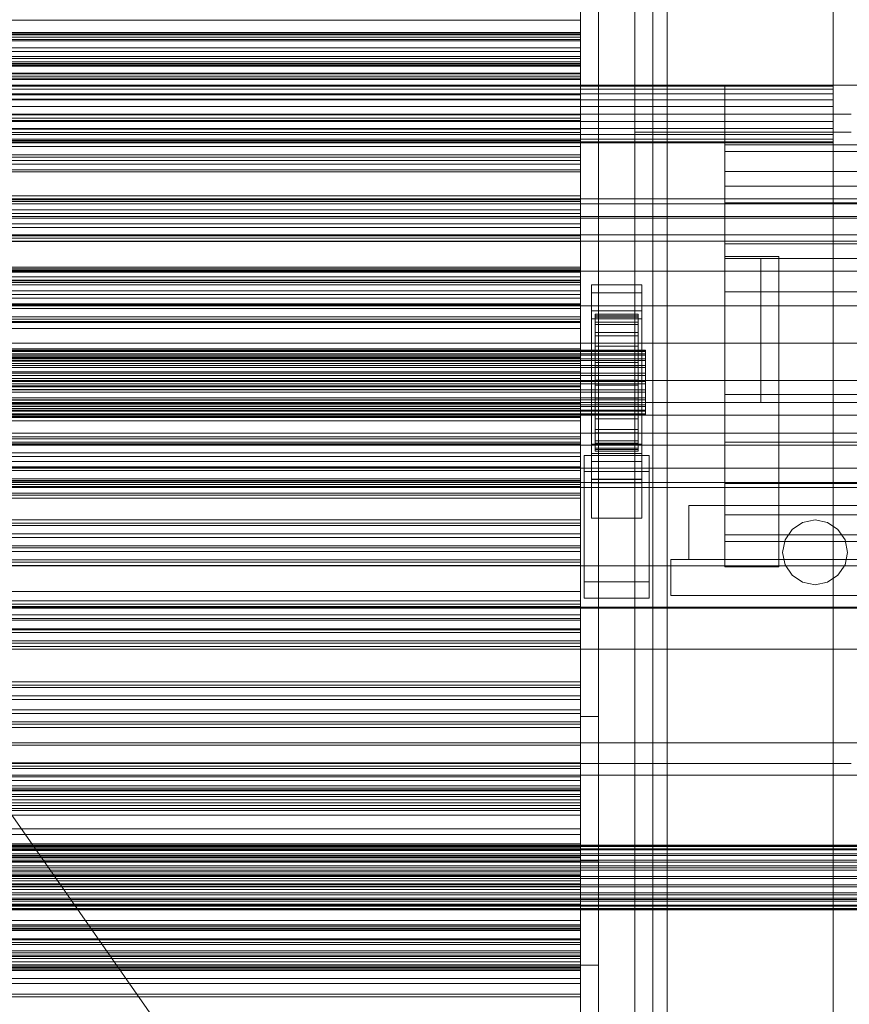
# Model space of a CAD drawing. Header units: millimetres. Extents: x -1970 to 61924, y -58230 to 6847.
# Tile 325 of 656: x 1094 to 1324, y -33417 to -33144. Entities that reach past the tile are written whole.
import ezdxf

# ---------------------------------------------------------------- set-up
doc = ezdxf.new("R2010")
doc.units = ezdxf.units.MM
for name, color, linetype, lineweight in [('COTAS_O', 1, 'Continuous', 0), ('frontal_C03', 7, 'Continuous', 0), ('frontal_secador', 7, 'Continuous', 0), ('frontal_tolva', 7, 'Continuous', 0)]:
    doc.layers.add(name, color=color, linetype=linetype, lineweight=lineweight)
doc.dimstyles.new('R19_100', dxfattribs={"dimtxt": 250, "dimasz": 150, "dimexe": 150, "dimexo": 80, "dimgap": 100, "dimtad": 1, "dimtih": 1, "dimtoh": 1, "dimdsep": 46, "dimcen": 0.09, "dimadec": 0, "dimazin": 0, "dimtfac": 1, "dimtdec": 4, "dimtofl": 0, "dimtmove": 0, "dimatfit": 3, "dimfxl": 1, "dimtolj": 1, "dimtzin": 0, "dimarcsym": 0})

# ---------------------------------------------------------------- blocks, each defined once
blk = doc.blocks.new('DIM_R26_46')
at = {"layer": 'COTAS_O'}
for p, q in [((-1725, -33700), (-1575, -33655)), ((1725, -33700), (1575, -33655)), ((-1725, -34400), (-1725, -33700)), ((-1725, -33700), (1725, -33700)), ((-1725, -33700), (-1575, -33745)), ((1725, -33700), (1575, -33745)), ((1725, -34400), (1725, -33700))]:
    blk.add_line(p, q, dxfattribs=at)
blk.add_text('3450 O', height=250, dxfattribs=at).set_placement((0, -33600))

msp = doc.modelspace()

# ---------------------------------------------------------------- linework, layer by layer
at = {"layer": 'frontal_C03'}
for p, q in [((1270, -32314.944), (1270, -34875.113)), ((1274, -34875.113), (1274, -32314.944)), ((1270, -32318.841), (1270, -34879.011)), ((1270, -35001.792), (1270, -32441.623)), ((1274, -32441.623), (1274, -35001.792)), ((1250, -33147.754), (-1250, -33147.754)), ((1250, -33148.635), (1250, -33147.754)), ((1250, -33147.754), (1250, -33149.288)), ((1250, -33148.635), (-1250, -33148.635)), ((1250, -33149.288), (-1250, -33149.288)), ((1250, -33151.596), (1250, -33148.635)), ((1250, -33149.288), (1250, -33152.653)), ((1250, -33151.596), (-1250, -33151.596)), ((-1250, -33152.653), (1250, -33152.653)), ((1250, -33155.505), (1250, -33151.596)), ((1250, -33152.653), (1250, -33156.563)), ((1250, -33155.505), (-1250, -33155.505)), ((1250, -33158.87), (1250, -33155.505)), ((1250, -33156.563), (-1250, -33156.563)), ((1250, -33158.87), (-1250, -33158.87)), ((1250, -33156.563), (1250, -33159.523)), ((1250, -33160.405), (1250, -33158.87)), ((1250, -33159.523), (-1250, -33159.523)), ((1250, -33160.405), (-1250, -33160.405)), ((1250, -33159.523), (1250, -33160.405)), ((1250, -33170.211), (-1250, -33170.211)), ((1250, -33171.092), (-1250, -33171.092)), ((1250, -33171.746), (-1250, -33171.746)), ((1250, -33171.092), (1250, -33170.211)), ((1250, -33170.211), (1250, -33171.746)), ((1250, -33174.053), (1250, -33171.092)), ((1250, -33171.746), (1250, -33175.111)), ((1250, -33174.053), (-1250, -33174.053)), ((-1250, -33175.111), (1250, -33175.111)), ((1250, -33177.963), (1250, -33174.053)), ((1250, -33175.111), (1250, -33179.02)), ((1250, -33177.963), (-1250, -33177.963)), ((1250, -33181.328), (1250, -33177.963)), ((1250, -33179.02), (-1250, -33179.02)), ((1250, -33179.02), (1250, -33181.981)), ((1250, -33181.328), (-1250, -33181.328)), ((1250, -33181.981), (-1250, -33181.981)), ((1250, -33182.862), (-1250, -33182.862)), ((1250, -33182.862), (1250, -33181.328)), ((1250, -33181.981), (1250, -33182.862)), ((1250, -33192.669), (-1250, -33192.669)), ((1250, -33193.55), (-1250, -33193.55)), ((1250, -33194.204), (-1250, -33194.204)), ((1250, -33193.55), (1250, -33192.669)), ((1250, -33192.669), (1250, -33194.204)), ((1250, -33196.511), (1250, -33193.55)), ((1250, -33194.204), (1250, -33197.568)), ((1250, -33196.511), (-1250, -33196.511)), ((1250, -33200.42), (1250, -33196.511)), ((1530, -33198.434), (-1530, -33198.434)), ((-1250, -33197.568), (1250, -33197.568)), ((1250, -33197.568), (1250, -33201.478)), ((1250, -33200.42), (-1250, -33200.42)), ((1250, -33201.478), (-1250, -33201.478)), ((1250, -33203.785), (1250, -33200.42)), ((1250, -33201.478), (1250, -33204.439)), ((1530, -33203.434), (-1530, -33203.434)), ((1250, -33203.785), (-1250, -33203.785)), ((1250, -33204.439), (-1250, -33204.439)), ((1250, -33205.32), (-1250, -33205.32)), ((1250, -33205.32), (1250, -33203.785)), ((1250, -33204.439), (1250, -33205.32)), ((-1250, -33212.477), (1250, -33212.477)), ((-1250, -33213.275), (1250, -33213.275)), ((1250, -33213.859), (1250, -33212.477)), ((1250, -33212.477), (1250, -33213.275)), ((1250, -33213.275), (1250, -33216.197)), ((-1250, -33213.859), (1250, -33213.859)), ((1250, -33215.126), (-1250, -33215.126)), ((1250, -33216.008), (-1250, -33216.008)), ((-1250, -33216.197), (1250, -33216.197)), ((1250, -33217.326), (1250, -33213.859)), ((1250, -33216.008), (1250, -33215.126)), ((1250, -33215.126), (1250, -33216.661)), ((1250, -33218.969), (1250, -33216.008)), ((1250, -33216.197), (1250, -33221.046)), ((1250, -33216.661), (-1250, -33216.661)), ((-1250, -33217.326), (1250, -33217.326)), ((1250, -33218.969), (-1250, -33218.969)), ((1250, -33216.661), (1250, -33220.026)), ((1250, -33222.642), (1250, -33217.326)), ((1250, -33222.878), (1250, -33218.969)), ((1253, -33219.574), (1253, -33217.329)), ((1253, -33217.329), (1267, -33217.329)), ((1253, -33264.103), (1253, -33217.329)), ((1267, -33217.329), (1267, -33219.574)), ((1267, -33217.329), (1267, -33264.103)), ((-1250, -33220.026), (1250, -33220.026)), ((-1250, -33221.046), (1250, -33221.046)), ((1250, -33220.026), (1250, -33223.935)), ((1250, -33221.046), (1250, -33227.489)), ((1267, -33219.574), (1253, -33219.574)), ((1253, -33219.574), (1253, -33266.348)), ((1267, -33266.348), (1267, -33219.574)), ((-1250, -33222.642), (1250, -33222.642)), ((1250, -33222.878), (-1250, -33222.878)), ((1250, -33223.935), (-1250, -33223.935)), ((1250, -33229.445), (1250, -33222.642)), ((1250, -33226.243), (1250, -33222.878)), ((1250, -33223.935), (1250, -33226.896)), ((1253, -33226.761), (1253, -33224.515)), ((1253, -33224.515), (1267, -33224.515)), ((1253, -33271.289), (1253, -33224.515)), ((1267, -33224.515), (1267, -33226.761)), ((1267, -33224.515), (1267, -33271.289)), ((1250, -33226.243), (-1250, -33226.243)), ((1250, -33226.896), (-1250, -33226.896)), ((1250, -33227.778), (1250, -33226.243)), ((1250, -33226.896), (1250, -33227.778)), ((1267, -33226.761), (1253, -33226.761)), ((1253, -33226.761), (1253, -33273.535)), ((1254, -33235.463), (1254, -33225.469)), ((1254, -33225.469), (1254, -33226.29)), ((1254, -33225.469), (1266, -33225.469)), ((1254, -33225.943), (1254, -33225.469)), ((1254, -33235.687), (1254, -33225.943)), ((1254, -33225.943), (1266, -33225.943)), ((1254, -33227.678), (1254, -33225.943)), ((1254, -33235.852), (1254, -33226.29)), ((1254, -33226.29), (1254, -33228.348)), ((1254, -33226.29), (1266, -33226.29)), ((1266, -33226.29), (1266, -33225.469)), ((1266, -33225.469), (1266, -33235.463)), ((1266, -33225.469), (1266, -33225.943)), ((1266, -33225.943), (1266, -33235.687)), ((1266, -33225.943), (1266, -33227.678)), ((1266, -33228.348), (1266, -33226.29)), ((1266, -33226.29), (1266, -33235.852)), ((1267, -33273.535), (1267, -33226.761)), ((-1250, -33227.489), (1250, -33227.489)), ((1250, -33227.778), (-1250, -33227.778)), ((-1250, -33229.445), (1250, -33229.445)), ((1250, -33227.489), (1250, -33235.09)), ((1250, -33237.271), (1250, -33229.445)), ((1254, -33236.509), (1254, -33227.678)), ((1254, -33227.678), (1266, -33227.678)), ((1254, -33230.557), (1254, -33227.678)), ((1254, -33236.827), (1254, -33228.348)), ((1254, -33228.348), (1254, -33231.505)), ((1254, -33228.348), (1266, -33228.348)), ((1266, -33227.678), (1266, -33236.509)), ((1266, -33227.678), (1266, -33230.557)), ((1266, -33231.505), (1266, -33228.348)), ((1266, -33228.348), (1266, -33236.827)), ((1254, -33237.873), (1254, -33230.557)), ((1254, -33230.557), (1266, -33230.557)), ((1254, -33234.383), (1254, -33230.557)), ((1254, -33238.322), (1254, -33231.505)), ((1254, -33231.505), (1254, -33235.544)), ((1254, -33231.505), (1266, -33231.505)), ((1266, -33230.557), (1266, -33237.873)), ((1266, -33230.557), (1266, -33234.383)), ((1266, -33235.544), (1266, -33231.505)), ((1266, -33231.505), (1266, -33238.322)), ((-1268, -33235.463), (1268, -33235.463)), ((-1250, -33235.09), (1250, -33235.09)), ((1250, -33235.09), (1250, -33243.328)), ((1254, -33239.685), (1254, -33234.383)), ((1254, -33234.383), (1266, -33234.383)), ((1254, -33238.895), (1254, -33234.383)), ((1254, -33235.852), (1254, -33235.463)), ((1266, -33235.463), (1254, -33235.463)), ((1254, -33235.463), (1254, -33235.687)), ((1254, -33240.235), (1254, -33235.544)), ((1254, -33235.544), (1254, -33240.19)), ((1254, -33235.544), (1266, -33235.544)), ((1266, -33234.383), (1266, -33239.685)), ((1266, -33234.383), (1266, -33238.895)), ((1266, -33235.463), (1266, -33235.852)), ((1266, -33235.687), (1266, -33235.463)), ((1266, -33240.19), (1266, -33235.544)), ((1266, -33235.544), (1266, -33240.235)), ((1268, -33235.852), (1268, -33235.463)), ((1268, -33235.463), (1268, -33235.687)), ((-1268, -33235.687), (1268, -33235.687)), ((-1268, -33235.852), (1268, -33235.852)), ((-1268, -33236.509), (1268, -33236.509)), ((-1268, -33236.827), (1268, -33236.827)), ((-1268, -33237.873), (1268, -33237.873)), ((1250, -33237.271), (-1250, -33237.271)), ((1250, -33237.584), (-1250, -33237.584)), ((1250, -33245.586), (1250, -33237.271)), ((1250, -33238.465), (1250, -33237.584)), ((1250, -33237.584), (1250, -33239.119)), ((1266, -33235.687), (1254, -33235.687)), ((1254, -33235.687), (1254, -33236.509)), ((1254, -33236.827), (1254, -33235.852)), ((1266, -33235.852), (1254, -33235.852)), ((1266, -33236.509), (1254, -33236.509)), ((1254, -33236.509), (1254, -33237.873)), ((1254, -33238.322), (1254, -33236.827)), ((1266, -33236.827), (1254, -33236.827)), ((1266, -33237.873), (1254, -33237.873)), ((1254, -33237.873), (1254, -33239.685)), ((1266, -33236.509), (1266, -33235.687)), ((1266, -33235.852), (1266, -33236.827)), ((1266, -33237.873), (1266, -33236.509)), ((1266, -33236.827), (1266, -33238.322)), ((1266, -33239.685), (1266, -33237.873)), ((1268, -33235.687), (1268, -33236.509)), ((1268, -33236.827), (1268, -33235.852)), ((1268, -33236.509), (1268, -33237.873)), ((1268, -33238.322), (1268, -33236.827)), ((1268, -33237.873), (1268, -33239.685)), ((-1268, -33238.322), (1268, -33238.322)), ((-1268, -33239.685), (1268, -33239.685)), ((-1268, -33240.235), (1268, -33240.235)), ((1250, -33238.465), (-1250, -33238.465)), ((1250, -33239.119), (-1250, -33239.119)), ((1250, -33241.426), (1250, -33238.465)), ((1250, -33239.119), (1250, -33242.484)), ((1254, -33240.235), (1254, -33238.322)), ((1266, -33238.322), (1254, -33238.322)), ((1254, -33241.823), (1254, -33238.895)), ((1254, -33238.895), (1266, -33238.895)), ((1254, -33243.787), (1254, -33238.895)), ((1266, -33239.685), (1254, -33239.685)), ((1254, -33239.685), (1254, -33241.823)), ((1254, -33240.19), (1254, -33242.436)), ((1266, -33240.19), (1254, -33240.19)), ((1254, -33240.19), (1254, -33245.128)), ((1254, -33242.436), (1254, -33240.235)), ((1266, -33240.235), (1254, -33240.235)), ((1266, -33238.322), (1266, -33240.235)), ((1266, -33238.895), (1266, -33241.823)), ((1266, -33238.895), (1266, -33243.787)), ((1266, -33241.823), (1266, -33239.685)), ((1266, -33242.436), (1266, -33240.19)), ((1266, -33245.128), (1266, -33240.19)), ((1266, -33240.235), (1266, -33242.436)), ((1268, -33240.235), (1268, -33238.322)), ((1268, -33239.685), (1268, -33241.823)), ((1268, -33242.436), (1268, -33240.235)), ((-1268, -33241.823), (1268, -33241.823)), ((1268, -33242.436), (-1268, -33242.436)), ((1250, -33241.426), (-1250, -33241.426)), ((-1250, -33242.484), (1250, -33242.484)), ((-1250, -33243.328), (1250, -33243.328)), ((1250, -33245.336), (1250, -33241.426)), ((1250, -33242.484), (1250, -33246.393)), ((1250, -33243.328), (1250, -33251.644)), ((1266, -33241.823), (1254, -33241.823)), ((1254, -33241.823), (1254, -33244.14)), ((1254, -33242.436), (1266, -33242.436)), ((1254, -33244.775), (1254, -33242.436)), ((1266, -33244.14), (1266, -33241.823)), ((1266, -33242.436), (1266, -33244.775)), ((1268, -33241.823), (1268, -33244.14)), ((1268, -33244.775), (1268, -33242.436)), ((-1268, -33244.14), (1268, -33244.14)), ((-1268, -33244.775), (1268, -33244.775)), ((-1268, -33246.478), (1268, -33246.478)), ((1250, -33245.336), (-1250, -33245.336)), ((-1250, -33245.586), (1250, -33245.586)), ((1250, -33246.393), (-1250, -33246.393)), ((1250, -33248.7), (1250, -33245.336)), ((1250, -33253.825), (1250, -33245.586)), ((1250, -33246.393), (1250, -33249.354)), ((1254, -33244.14), (1254, -33243.787)), ((1254, -33243.787), (1266, -33243.787)), ((1254, -33248.724), (1254, -33243.787)), ((1266, -33244.14), (1254, -33244.14)), ((1254, -33244.14), (1254, -33246.478)), ((1254, -33247.092), (1254, -33244.775)), ((1254, -33244.775), (1254, -33245.128)), ((1266, -33244.775), (1254, -33244.775)), ((1254, -33245.128), (1254, -33250.019)), ((1254, -33245.128), (1266, -33245.128)), ((1254, -33246.478), (1254, -33248.724)), ((1266, -33246.478), (1254, -33246.478)), ((1254, -33246.478), (1254, -33248.679)), ((1266, -33243.787), (1266, -33244.14)), ((1266, -33243.787), (1266, -33248.724)), ((1266, -33246.478), (1266, -33244.14)), ((1266, -33245.128), (1266, -33244.775)), ((1266, -33244.775), (1266, -33247.092)), ((1266, -33250.019), (1266, -33245.128)), ((1266, -33248.724), (1266, -33246.478)), ((1266, -33248.679), (1266, -33246.478)), ((1268, -33244.14), (1268, -33246.478)), ((1268, -33247.092), (1268, -33244.775)), ((1268, -33246.478), (1268, -33248.679)), ((-1268, -33247.092), (1268, -33247.092)), ((-1268, -33248.679), (1268, -33248.679)), ((1250, -33248.7), (-1250, -33248.7)), ((1250, -33250.235), (1250, -33248.7)), ((1254, -33249.23), (1254, -33247.092)), ((1254, -33247.092), (1254, -33250.019)), ((1266, -33247.092), (1254, -33247.092)), ((1254, -33248.679), (1254, -33253.371)), ((1266, -33248.679), (1254, -33248.679)), ((1254, -33248.679), (1254, -33250.593)), ((1254, -33248.724), (1266, -33248.724)), ((1254, -33253.371), (1254, -33248.724)), ((1266, -33250.019), (1266, -33247.092)), ((1266, -33247.092), (1266, -33249.23)), ((1266, -33253.371), (1266, -33248.679)), ((1266, -33250.593), (1266, -33248.679)), ((1266, -33248.724), (1266, -33253.371)), ((1268, -33249.23), (1268, -33247.092)), ((1268, -33248.679), (1268, -33250.593)), ((-1268, -33249.23), (1268, -33249.23)), ((-1268, -33250.593), (1268, -33250.593)), ((-1268, -33251.042), (1268, -33251.042)), ((1250, -33249.354), (-1250, -33249.354)), ((1250, -33250.235), (-1250, -33250.235)), ((-1250, -33251.644), (1250, -33251.644)), ((1250, -33249.354), (1250, -33250.235)), ((1250, -33251.644), (1250, -33259.47)), ((1254, -33251.042), (1254, -33249.23)), ((1254, -33249.23), (1254, -33254.532)), ((1266, -33249.23), (1254, -33249.23)), ((1254, -33250.019), (1254, -33254.532)), ((1254, -33250.019), (1266, -33250.019)), ((1254, -33250.593), (1254, -33257.41)), ((1266, -33250.593), (1254, -33250.593)), ((1254, -33250.593), (1254, -33252.088)), ((1254, -33252.405), (1254, -33251.042)), ((1254, -33251.042), (1254, -33258.358)), ((1266, -33251.042), (1254, -33251.042)), ((1266, -33254.532), (1266, -33249.23)), ((1266, -33249.23), (1266, -33251.042)), ((1266, -33254.532), (1266, -33250.019)), ((1266, -33257.41), (1266, -33250.593)), ((1266, -33252.088), (1266, -33250.593)), ((1266, -33258.358), (1266, -33251.042)), ((1266, -33251.042), (1266, -33252.405)), ((1268, -33251.042), (1268, -33249.23)), ((1268, -33250.593), (1268, -33252.088)), ((1268, -33252.405), (1268, -33251.042)), ((1530, -33253.434), (-1530, -33253.434)), ((-1268, -33252.088), (1268, -33252.088)), ((-1268, -33252.405), (1268, -33252.405)), ((-1268, -33253.063), (1268, -33253.063)), ((-1268, -33253.227), (1268, -33253.227)), ((-1268, -33253.452), (1268, -33253.452)), ((-1250, -33253.825), (1250, -33253.825)), ((1250, -33261.425), (1250, -33253.825)), ((1254, -33252.088), (1254, -33260.566)), ((1266, -33252.088), (1254, -33252.088)), ((1254, -33252.088), (1254, -33253.063)), ((1254, -33253.227), (1254, -33252.405)), ((1254, -33252.405), (1254, -33261.237)), ((1266, -33252.405), (1254, -33252.405)), ((1254, -33253.063), (1254, -33262.625)), ((1266, -33253.063), (1254, -33253.063)), ((1254, -33253.063), (1254, -33253.452)), ((1254, -33253.452), (1254, -33253.227)), ((1254, -33253.227), (1254, -33262.972)), ((1266, -33253.227), (1254, -33253.227)), ((1254, -33253.371), (1266, -33253.371)), ((1254, -33257.41), (1254, -33253.371)), ((1254, -33253.452), (1254, -33263.445)), ((1266, -33253.452), (1254, -33253.452)), ((1254, -33254.532), (1254, -33258.358)), ((1254, -33254.532), (1266, -33254.532)), ((1266, -33260.566), (1266, -33252.088)), ((1266, -33253.063), (1266, -33252.088)), ((1266, -33261.237), (1266, -33252.405)), ((1266, -33252.405), (1266, -33253.227)), ((1266, -33262.625), (1266, -33253.063)), ((1266, -33253.452), (1266, -33253.063)), ((1266, -33262.972), (1266, -33253.227)), ((1266, -33253.227), (1266, -33253.452)), ((1266, -33253.371), (1266, -33257.41)), ((1266, -33263.445), (1266, -33253.452)), ((1266, -33258.358), (1266, -33254.532)), ((1268, -33252.088), (1268, -33253.063)), ((1268, -33253.227), (1268, -33252.405)), ((1268, -33253.063), (1268, -33253.452)), ((1268, -33253.452), (1268, -33253.227)), ((1254, -33257.41), (1266, -33257.41)), ((1254, -33260.566), (1254, -33257.41)), ((1266, -33257.41), (1266, -33260.566)), ((1530, -33258.434), (-1530, -33258.434)), ((-1250, -33259.47), (1250, -33259.47)), ((1250, -33260.042), (-1250, -33260.042)), ((1250, -33259.47), (1250, -33266.272)), ((1250, -33260.923), (1250, -33260.042)), ((1250, -33260.042), (1250, -33261.576)), ((1254, -33258.358), (1254, -33261.237)), ((1254, -33258.358), (1266, -33258.358)), ((1266, -33261.237), (1266, -33258.358)), ((1250, -33260.923), (-1250, -33260.923)), ((-1250, -33261.425), (1250, -33261.425)), ((1250, -33261.576), (-1250, -33261.576)), ((1250, -33263.884), (1250, -33260.923)), ((1250, -33267.869), (1250, -33261.425)), ((1250, -33261.576), (1250, -33264.941)), ((1253, -33272.26), (1253, -33261.48)), ((1253, -33261.48), (1267, -33261.48)), ((1253, -33271.225), (1253, -33261.48)), ((1254, -33260.566), (1266, -33260.566)), ((1254, -33262.625), (1254, -33260.566)), ((1254, -33261.237), (1254, -33262.972)), ((1254, -33261.237), (1266, -33261.237)), ((1254, -33262.625), (1266, -33262.625)), ((1254, -33263.445), (1254, -33262.625)), ((1266, -33260.566), (1266, -33262.625)), ((1266, -33262.972), (1266, -33261.237)), ((1266, -33262.625), (1266, -33263.445)), ((1267, -33261.48), (1267, -33272.26)), ((1267, -33261.48), (1267, -33271.225)), ((1250, -33263.884), (-1250, -33263.884)), ((-1250, -33264.941), (1250, -33264.941)), ((1250, -33267.793), (1250, -33263.884)), ((1250, -33264.941), (1250, -33268.851)), ((1251, -33269.116), (1251, -33264.624)), ((1251, -33264.624), (1269, -33264.624)), ((1251, -33299.704), (1251, -33264.624)), ((1267, -33264.103), (1253, -33264.103)), ((1253, -33264.103), (1253, -33266.348)), ((1254, -33262.972), (1254, -33263.445)), ((1254, -33262.972), (1266, -33262.972)), ((1254, -33263.445), (1266, -33263.445)), ((1266, -33263.445), (1266, -33262.972)), ((1267, -33266.348), (1267, -33264.103)), ((1269, -33264.624), (1269, -33269.116)), ((1269, -33264.624), (1269, -33299.704)), ((-1250, -33266.272), (1250, -33266.272)), ((1250, -33267.793), (-1250, -33267.793)), ((-1250, -33267.869), (1250, -33267.869)), ((1250, -33266.272), (1250, -33271.588)), ((1250, -33271.158), (1250, -33267.793)), ((1250, -33272.717), (1250, -33267.869)), ((1253, -33266.348), (1267, -33266.348)), ((1250, -33268.851), (-1250, -33268.851)), ((1250, -33268.851), (1250, -33271.812)), ((1269, -33269.116), (1251, -33269.116)), ((1251, -33304.196), (1251, -33269.116)), ((1269, -33304.196), (1269, -33269.116)), ((1250, -33271.158), (-1250, -33271.158)), ((-1250, -33271.588), (1250, -33271.588)), ((1250, -33271.812), (-1250, -33271.812)), ((1250, -33272.693), (-1250, -33272.693)), ((-1250, -33272.717), (1250, -33272.717)), ((1250, -33272.693), (1250, -33271.158)), ((1250, -33271.588), (1250, -33275.055)), ((1250, -33271.812), (1250, -33272.693)), ((1250, -33275.64), (1250, -33272.717)), ((1267, -33271.225), (1253, -33271.225)), ((1253, -33271.225), (1253, -33282.004)), ((1267, -33271.289), (1253, -33271.289)), ((1253, -33271.289), (1253, -33273.535)), ((1267, -33272.26), (1253, -33272.26)), ((1253, -33272.26), (1253, -33282.004)), ((1253, -33273.535), (1267, -33273.535)), ((1267, -33282.004), (1267, -33271.225)), ((1267, -33273.535), (1267, -33271.289)), ((1267, -33282.004), (1267, -33272.26)), ((-1250, -33275.055), (1250, -33275.055)), ((-1250, -33275.64), (1250, -33275.64)), ((-1250, -33276.437), (1250, -33276.437)), ((1250, -33275.055), (1250, -33276.437)), ((1250, -33276.437), (1250, -33275.64)), ((1250, -33282.499), (-1250, -33282.499)), ((1250, -33283.381), (-1250, -33283.381)), ((1250, -33284.034), (-1250, -33284.034)), ((1250, -33283.381), (1250, -33282.499)), ((1250, -33282.499), (1250, -33284.034)), ((1250, -33286.342), (1250, -33283.381)), ((1250, -33284.034), (1250, -33287.399)), ((1253, -33282.004), (1267, -33282.004)), ((1250, -33286.342), (-1250, -33286.342)), ((-1250, -33287.399), (1250, -33287.399)), ((1250, -33290.251), (1250, -33286.342)), ((1250, -33287.399), (1250, -33291.308)), ((1250, -33290.251), (-1250, -33290.251)), ((1250, -33291.308), (-1250, -33291.308)), ((1250, -33293.616), (1250, -33290.251)), ((1250, -33291.308), (1250, -33294.269)), ((-1500, -33295.272), (1500, -33295.272)), ((1250, -33293.616), (-1250, -33293.616)), ((1250, -33294.269), (-1250, -33294.269)), ((1250, -33295.151), (-1250, -33295.151)), ((1250, -33295.151), (1250, -33293.616)), ((1250, -33294.269), (1250, -33295.151)), ((1269, -33299.704), (1251, -33299.704)), ((1251, -33299.704), (1251, -33304.196)), ((1269, -33304.196), (1269, -33299.704)), ((1250, -33304.957), (-1250, -33304.957)), ((1250, -33305.838), (-1250, -33305.838)), ((1250, -33306.492), (-1250, -33306.492)), ((1250, -33305.838), (1250, -33304.957)), ((1250, -33304.957), (1250, -33306.492)), ((1250, -33308.799), (1250, -33305.838)), ((1250, -33306.492), (1250, -33309.856)), ((1251, -33304.196), (1269, -33304.196)), ((1500, -33306.68), (-1500, -33306.68)), ((1500, -33306.965), (-1500, -33306.965)), ((1250, -33308.799), (-1250, -33308.799)), ((1250, -33312.709), (1250, -33308.799)), ((-1250, -33309.856), (1250, -33309.856)), ((1250, -33309.856), (1250, -33313.766)), ((1250, -33312.709), (-1250, -33312.709)), ((1250, -33313.766), (-1250, -33313.766)), ((1250, -33316.073), (1250, -33312.709)), ((1250, -33313.766), (1250, -33316.727)), ((1250, -33316.073), (-1250, -33316.073)), ((1250, -33316.727), (-1250, -33316.727)), ((1250, -33317.608), (1250, -33316.073)), ((1250, -33316.727), (1250, -33317.608)), ((-1500, -33318.373), (1500, -33318.373)), ((1250, -33317.608), (-1250, -33317.608)), ((1250, -33327.415), (-1250, -33327.415)), ((1250, -33328.296), (-1250, -33328.296)), ((1250, -33328.296), (1250, -33327.415)), ((1250, -33327.415), (1250, -33328.949)), ((1250, -33331.257), (1250, -33328.296)), ((1250, -33328.949), (-1250, -33328.949)), ((1250, -33328.949), (1250, -33332.314)), ((1250, -33331.257), (-1250, -33331.257)), ((-1250, -33332.314), (1250, -33332.314)), ((1250, -33335.166), (1250, -33331.257)), ((1250, -33332.314), (1250, -33336.224)), ((1250, -33335.166), (-1250, -33335.166)), ((1250, -33336.224), (-1250, -33336.224)), ((1250, -33338.531), (1250, -33335.166)), ((1250, -33336.224), (1250, -33339.184)), ((1250, -33338.531), (-1250, -33338.531)), ((1250, -33339.184), (-1250, -33339.184)), ((1250, -33340.066), (1250, -33338.531)), ((1250, -33339.184), (1250, -33340.066)), ((1250, -33340.066), (-1250, -33340.066)), ((-1500, -33344.278), (1500, -33344.278)), ((1250, -33349.872), (-1250, -33349.872)), ((1250, -33350.754), (1250, -33349.872)), ((1250, -33349.872), (1250, -33351.407)), ((1250, -33350.754), (-1250, -33350.754)), ((1250, -33351.407), (-1250, -33351.407)), ((1250, -33353.714), (1250, -33350.754)), ((1250, -33351.407), (1250, -33354.772)), ((1500, -33353.261), (-1500, -33353.261)), ((1250, -33353.714), (-1250, -33353.714)), ((-1250, -33354.772), (1250, -33354.772)), ((1250, -33357.624), (1250, -33353.714)), ((1250, -33354.772), (1250, -33358.681)), ((-1250, -33356.261), (1250, -33356.261)), ((-1250, -33356.894), (1250, -33356.894)), ((-1250, -33357.358), (1250, -33357.358)), ((1250, -33357.624), (-1250, -33357.624)), ((1250, -33357.358), (1250, -33356.261)), ((1250, -33356.261), (1250, -33356.894)), ((1250, -33356.894), (1250, -33359.214)), ((1250, -33360.11), (1250, -33357.358)), ((1250, -33360.989), (1250, -33357.624)), ((1250, -33358.681), (-1250, -33358.681)), ((-1250, -33359.214), (1250, -33359.214)), ((-1250, -33360.11), (1250, -33360.11)), ((1250, -33360.989), (-1250, -33360.989)), ((1250, -33358.681), (1250, -33361.642)), ((1250, -33359.214), (1250, -33363.062)), ((1250, -33364.33), (1250, -33360.11)), ((1250, -33362.523), (1250, -33360.989)), ((1250, -33361.642), (-1250, -33361.642)), ((1250, -33362.523), (-1250, -33362.523)), ((-1250, -33363.062), (1250, -33363.062)), ((1250, -33361.642), (1250, -33362.523)), ((1250, -33363.062), (1250, -33368.177)), ((-1250, -33364.33), (1250, -33364.33)), ((1250, -33369.729), (1250, -33364.33)), ((-1250, -33368.177), (1250, -33368.177)), ((1250, -33368.177), (1250, -33374.21)), ((-1250, -33369.729), (1250, -33369.729)), ((1250, -33375.941), (1250, -33369.729)), ((-1500, -33372.651), (1500, -33372.651)), ((-1500, -33372.875), (1500, -33372.875)), ((-1500, -33373.04), (1500, -33373.04)), ((-1500, -33373.697), (1500, -33373.697)), ((-1500, -33374.015), (1500, -33374.015)), ((1250, -33372.33), (-1250, -33372.33)), ((1250, -33373.211), (-1250, -33373.211)), ((1250, -33373.865), (-1250, -33373.865)), ((-1250, -33374.21), (1250, -33374.21)), ((1250, -33373.211), (1250, -33372.33)), ((1250, -33372.33), (1250, -33373.865)), ((1250, -33376.172), (1250, -33373.211)), ((1250, -33373.865), (1250, -33377.229)), ((1250, -33374.21), (1250, -33380.749)), ((-1500, -33375.061), (1500, -33375.061)), ((-1500, -33375.51), (1500, -33375.51)), ((-1500, -33376.873), (1500, -33376.873)), ((-1500, -33377.423), (1500, -33377.423)), ((1250, -33375.941), (-1250, -33375.941)), ((1250, -33376.172), (-1250, -33376.172)), ((-1250, -33377.229), (1250, -33377.229)), ((1250, -33382.542), (1250, -33375.941)), ((1250, -33380.081), (1250, -33376.172)), ((1250, -33377.229), (1250, -33381.139)), ((1500, -33378.384), (-1500, -33378.384)), ((-1500, -33379.011), (1500, -33379.011)), ((1500, -33379.624), (-1500, -33379.624)), ((1250, -33380.081), (-1250, -33380.081)), ((1250, -33383.446), (1250, -33380.081)), ((-1500, -33381.328), (1500, -33381.328)), ((-1500, -33381.963), (1500, -33381.963)), ((-1250, -33380.749), (1250, -33380.749)), ((1250, -33381.139), (-1250, -33381.139)), ((-1250, -33382.542), (1250, -33382.542)), ((1250, -33380.749), (1250, -33387.35)), ((1250, -33381.139), (1250, -33384.1)), ((1250, -33389.081), (1250, -33382.542)), ((-1500, -33383.667), (1500, -33383.667)), ((-1500, -33384.28), (1500, -33384.28)), ((1250, -33383.446), (-1250, -33383.446)), ((1250, -33384.1), (-1250, -33384.1)), ((1250, -33384.981), (-1250, -33384.981)), ((1250, -33384.981), (1250, -33383.446)), ((1250, -33384.1), (1250, -33384.981)), ((-1500, -33385.868), (1500, -33385.868)), ((-1500, -33386.418), (1500, -33386.418)), ((-1500, -33387.367), (1500, -33387.367)), ((-1500, -33387.781), (1500, -33387.781)), ((-1500, -33388.23), (1500, -33388.23)), ((-1250, -33387.35), (1250, -33387.35)), ((1250, -33387.35), (1250, -33393.561)), ((-1500, -33389.276), (1500, -33389.276)), ((-1500, -33389.594), (1500, -33389.594)), ((-1500, -33390.251), (1500, -33390.251)), ((-1500, -33390.416), (1500, -33390.416)), ((-1500, -33390.64), (1500, -33390.64)), ((-1250, -33389.081), (1250, -33389.081)), ((1250, -33395.114), (1250, -33389.081)), ((-1250, -33393.561), (1250, -33393.561)), ((1250, -33393.561), (1250, -33398.961)), ((1250, -33394.787), (-1250, -33394.787)), ((-1250, -33395.114), (1250, -33395.114)), ((1250, -33395.669), (-1250, -33395.669)), ((1250, -33396.322), (-1250, -33396.322)), ((1250, -33395.669), (1250, -33394.787)), ((1250, -33394.787), (1250, -33396.322)), ((1250, -33400.228), (1250, -33395.114)), ((1250, -33398.63), (1250, -33395.669)), ((1250, -33396.322), (1250, -33399.687)), ((1250, -33398.63), (-1250, -33398.63)), ((-1250, -33398.961), (1250, -33398.961)), ((1250, -33402.539), (1250, -33398.63)), ((1250, -33398.961), (1250, -33403.181)), ((-1250, -33399.687), (1250, -33399.687)), ((-1250, -33400.228), (1250, -33400.228)), ((1250, -33399.687), (1250, -33403.596)), ((1250, -33404.077), (1250, -33400.228)), ((1250, -33402.539), (-1250, -33402.539)), ((-1250, -33403.181), (1250, -33403.181)), ((1250, -33403.596), (-1250, -33403.596)), ((-1250, -33404.077), (1250, -33404.077)), ((1250, -33405.904), (1250, -33402.539)), ((1250, -33403.181), (1250, -33405.933)), ((1250, -33403.596), (1250, -33406.557)), ((1250, -33406.397), (1250, -33404.077)), ((1250, -33405.904), (-1250, -33405.904)), ((-1250, -33405.933), (1250, -33405.933)), ((-1250, -33406.397), (1250, -33406.397)), ((1250, -33406.557), (-1250, -33406.557)), ((-1250, -33407.03), (1250, -33407.03)), ((1250, -33407.439), (-1250, -33407.439)), ((1250, -33407.439), (1250, -33405.904)), ((1250, -33405.933), (1250, -33407.03)), ((1250, -33407.03), (1250, -33406.397)), ((1250, -33406.557), (1250, -33407.439))]:
    msp.add_line(p, q, dxfattribs=at)
at = {"layer": 'frontal_secador'}
for p, q in [((1250, -33250), (1250, -33000)), ((1250, -33350), (1250, -33075)), ((1255, -33350), (1255, -33075)), ((1265, -35980), (1265, -33075)), ((1270, -35980), (1270, -33075)), ((1320, -35980), (1320, -33075)), ((1320, -33350), (1320, -33075)), ((1265, -33170), (1265, -33080)), ((1270, -33170), (1270, -33080)), ((1320, -33170), (1320, -33080)), ((1250, -33337), (1250, -33097)), ((1250, -33097), (1250, -33166)), ((1255, -33097), (1255, -33337)), ((1255, -33166), (1255, -33097)), ((1250, -33144), (-1250, -33144)), ((1250, -33147.382), (1250, -33143.65)), ((1250, -33156), (1250, -33144)), ((1250, -33144), (1250, -33148)), ((1250, -33147.382), (-1250, -33147.382)), ((-1250, -33148), (1250, -33148)), ((1250, -33147.382), (1250, -33149.689)), ((1250, -33148), (1250, -33160)), ((1250, -33149.689), (-1250, -33149.689)), ((1250, -33154), (-1250, -33154)), ((1250, -33154.545), (-1250, -33154.545)), ((1250, -33156), (-1250, -33156)), ((1250, -33156.144), (-1250, -33156.144)), ((1250, -33156.709), (1250, -33154)), ((1250, -33154.545), (1250, -33154)), ((1250, -33156.144), (1250, -33154.545)), ((1250, -33396), (1250, -33156)), ((1250, -33156), (1250, -33162)), ((1250, -33156), (1250, -33160)), ((1250, -33158.686), (1250, -33156.144)), ((1250, -33156.709), (-1250, -33156.709)), ((1250, -33158.686), (-1250, -33158.686)), ((1250, -33164.651), (1250, -33156.709)), ((1250, -33162), (1250, -33158.686)), ((1250, -33160), (-1250, -33160)), ((1320, -33162), (-1320, -33162)), ((1320, -33162.273), (-1320, -33162.273)), ((1320, -33163.072), (-1320, -33163.072)), ((1320, -33164.343), (-1320, -33164.343)), ((1250, -33162), (-1250, -33162)), ((1250, -33165.859), (1250, -33162)), ((1250, -33402), (1250, -33162)), ((1250, -33162), (1250, -33166)), ((1290, -33162), (1330, -33162)), ((1290, -33190), (1290, -33162)), ((1320, -33162.273), (1320, -33162)), ((1320, -33163.072), (1320, -33162.273)), ((1320, -33164.343), (1320, -33163.072)), ((1320, -33166), (1320, -33164.343)), ((1320, -33166), (-1320, -33166)), ((1250, -33164.651), (-1250, -33164.651)), ((1250, -33165.859), (-1250, -33165.859)), ((-1250, -33166), (1250, -33166)), ((1250, -33177.285), (1250, -33164.651)), ((1250, -33170), (1250, -33165.859)), ((1250, -33166), (1250, -33406)), ((1255, -33166), (1250, -33166)), ((1255, -33406), (1255, -33166)), ((1320, -33167.929), (1320, -33166)), ((1320, -33167.929), (-1320, -33167.929)), ((-1320, -33170), (1320, -33170)), ((-1250, -33170), (1250, -33170)), ((1250, -33174.141), (1250, -33170)), ((1265, -33170), (1325, -33170)), ((1265, -33175), (1265, -33170)), ((1265, -33170), (1270, -33170)), ((1320, -33170), (1320, -33167.929)), ((1320, -33170), (1325, -33170)), ((1320, -33172.071), (1320, -33170)), ((1320, -33172.071), (-1320, -33172.071)), ((1320, -33172.071), (1320, -33174)), ((1320, -33174), (-1320, -33174)), ((1250, -33174.141), (-1250, -33174.141)), ((1250, -33174.141), (1250, -33178)), ((1265, -33175), (1325, -33175)), ((1320, -33174), (1320, -33175.657)), ((1320, -33175.657), (-1320, -33175.657)), ((1320, -33176.928), (-1320, -33176.928)), ((1320, -33177.727), (-1320, -33177.727)), ((1320, -33178), (-1320, -33178)), ((1250, -33177.285), (-1250, -33177.285)), ((1250, -33178), (-1250, -33178)), ((1250, -33193.75), (1250, -33177.285)), ((1250, -33178), (1250, -33181.314)), ((1320, -33175.657), (1320, -33176.928)), ((1320, -33176.928), (1320, -33177.727)), ((1320, -33177.727), (1320, -33178)), ((1290, -33180.374), (1290, -33178.5)), ((1340, -33178.5), (1290, -33178.5)), ((1290, -33185.869), (1290, -33180.374)), ((1340, -33180.374), (1290, -33180.374)), ((1250, -33181.314), (-1250, -33181.314)), ((1250, -33181.314), (1250, -33183.856)), ((1250, -33183.856), (-1250, -33183.856)), ((1250, -33185.455), (-1250, -33185.455)), ((1250, -33186), (-1250, -33186)), ((1250, -33183.856), (1250, -33185.455)), ((1250, -33185.455), (1250, -33186)), ((1290, -33194.609), (1290, -33185.869)), ((1340, -33185.869), (1290, -33185.869)), ((1290, -33190), (1330, -33190)), ((1290, -33210), (1290, -33190)), ((1360, -33193.5), (-1360, -33193.5)), ((1250, -33193.75), (-1250, -33193.75)), ((1250, -33212.924), (1250, -33193.75)), ((1290, -33206), (1290, -33194.609)), ((1340, -33194.609), (1290, -33194.609)), ((1360, -33194.863), (-1360, -33194.863)), ((1360, -33198.859), (-1360, -33198.859)), ((1360, -33205.216), (-1360, -33205.216)), ((1290, -33219.265), (1290, -33206)), ((1340, -33206), (1290, -33206)), ((1290, -33209.5), (1305, -33209.5)), ((1290, -33295.5), (1290, -33209.5)), ((1290, -33210), (1330, -33210)), ((1300, -33210), (1340, -33210)), ((1300, -33250), (1300, -33210)), ((1305, -33295.5), (1305, -33209.5)), ((1360, -33213.5), (-1360, -33213.5)), ((1250, -33212.924), (-1250, -33212.924)), ((1250, -33233.5), (1250, -33212.924)), ((1290, -33233.5), (1290, -33219.265)), ((1340, -33219.265), (1290, -33219.265)), ((1360, -33223.147), (-1360, -33223.147)), ((-1360, -33233.5), (1360, -33233.5)), ((-1250, -33233.5), (1250, -33233.5)), ((1250, -33254.076), (1250, -33233.5)), ((1290, -33233.5), (1290, -33247.735)), ((1290, -33233.5), (1340, -33233.5)), ((1360, -33243.853), (-1360, -33243.853)), ((1290, -33247.735), (1290, -33261)), ((1340, -33247.735), (1290, -33247.735)), ((-1400, -33250), (1400, -33250)), ((-1250, -33250), (1250, -33250)), ((1250, -33250), (1400, -33250)), ((1250, -33255), (1250, -33250)), ((1300, -33250), (1340, -33250)), ((1360, -33253.5), (-1360, -33253.5)), ((1250, -33254.076), (-1250, -33254.076)), ((1250, -33254.076), (1250, -33273.25)), ((-1250, -33255), (1250, -33255)), ((1250, -33345), (1250, -33255)), ((1360, -33261.784), (-1360, -33261.784)), ((1290, -33261), (1290, -33272.391)), ((1340, -33261), (1290, -33261)), ((1360, -33268.141), (-1360, -33268.141)), ((1360, -33272.137), (-1360, -33272.137)), ((1360, -33273.5), (-1360, -33273.5)), ((1250, -33273.25), (-1250, -33273.25)), ((1250, -33273.25), (1250, -33289.715)), ((1290, -33272.391), (1290, -33281.131)), ((1340, -33272.391), (1290, -33272.391)), ((1280, -33278.5), (1350, -33278.5)), ((1280, -33293.5), (1280, -33278.5)), ((1290, -33281.131), (1290, -33286.626)), ((1340, -33281.131), (1290, -33281.131)), ((1308.636, -33285.136), (1311.556, -33283.185)), ((1311.556, -33283.185), (1315, -33282.5)), ((1315, -33282.5), (1318.444, -33283.185)), ((1318.444, -33283.185), (1321.364, -33285.136)), ((1290, -33286.626), (1290, -33288.5)), ((1340, -33286.626), (1290, -33286.626)), ((1306.685, -33288.056), (1308.636, -33285.136)), ((1321.364, -33285.136), (1323.315, -33288.056)), ((1250, -33289.715), (-1250, -33289.715)), ((1250, -33289.715), (1250, -33302.349)), ((1340, -33288.5), (1290, -33288.5)), ((1306, -33291.5), (1306.685, -33288.056)), ((1323.315, -33288.056), (1324, -33291.5)), ((1306.685, -33294.944), (1306, -33291.5)), ((1324, -33291.5), (1323.315, -33294.944)), ((1275, -33293.5), (1355, -33293.5)), ((1275, -33303.5), (1275, -33293.5)), ((1280, -33293.5), (1350, -33293.5)), ((1290, -33295.5), (1305, -33295.5)), ((1308.636, -33297.864), (1306.685, -33294.944)), ((1323.315, -33294.944), (1321.364, -33297.864)), ((1311.556, -33299.815), (1308.636, -33297.864)), ((1321.364, -33297.864), (1318.444, -33299.815)), ((1315, -33300.5), (1311.556, -33299.815)), ((1318.444, -33299.815), (1315, -33300.5)), ((1250, -33302.349), (-1250, -33302.349)), ((1250, -33302.349), (1250, -33310.291)), ((1275, -33303.5), (1355, -33303.5)), ((1250, -33310.291), (-1250, -33310.291)), ((1250, -33310.291), (1250, -33313)), ((1250, -33313), (-1250, -33313)), ((1250, -33406), (1250, -33337)), ((1250, -33337), (1255, -33337)), ((1255, -33337), (1255, -33406)), ((-1250, -33345), (1250, -33345)), ((1250, -33350), (1250, -33345)), ((-1250, -33350), (1250, -33350)), ((1250, -33350), (1255, -33350)), ((1255, -33350), (1320, -33350)), ((1320, -33350), (1325, -33350)), ((1250, -33617), (1250, -33377)), ((1250, -33377), (1250, -33446)), ((1250, -33377), (1255, -33377)), ((1255, -33377), (1255, -33617)), ((1255, -33446), (1255, -33377)), ((-1250, -33396), (1250, -33396)), ((1250, -33396), (1250, -33402)), ((-1250, -33402), (1250, -33402)), ((1250, -33402), (1250, -33406)), ((1250, -33406.659), (1250, -33402)), ((1250, -33402), (1250, -33405)), ((-1250, -33405), (1250, -33405)), ((1250, -33406), (-1250, -33406)), ((-1250, -33406.659), (1250, -33406.659)), ((1250, -33405), (1250, -33409.659)), ((1250, -33406), (1255, -33406)), ((1250, -33406.659), (1250, -33409.659)), ((1250, -33411), (1250, -33406.659)), ((1250, -33409.659), (-1250, -33409.659)), ((1250, -33409.659), (1250, -33414)), ((-1250, -33411), (1250, -33411)), ((1250, -33411), (1250, -33414)), ((1250, -33414.728), (1250, -33411)), ((1250, -33414), (-1250, -33414)), ((-1250, -33414.728), (1250, -33414.728)), ((1250, -33414), (1250, -33417.728)), ((1250, -33414.728), (1250, -33417.728)), ((1250, -33417.588), (1250, -33414.728))]:
    msp.add_line(p, q, dxfattribs=at)
at = {"layer": 'frontal_tolva'}
msp.add_line((1769.584, -34332.806), (722.584, -32835.806), dxfattribs=at)

# ---------------------------------------------------------------- dimensions: what is measured, and where the dimension line sits
at = {"layer": 'COTAS_O'}
dim = msp.add_aligned_dim(p1=(-1725, -34400), p2=(1725, -34400), distance=700, text='<> O', dimstyle='R19_100', dxfattribs=at)
dim.commit()
dim.dimension.update_dxf_attribs({"geometry": 'DIM_R26_46', "text_midpoint": (0, -33700)})

doc.saveas('drawing.dxf')
